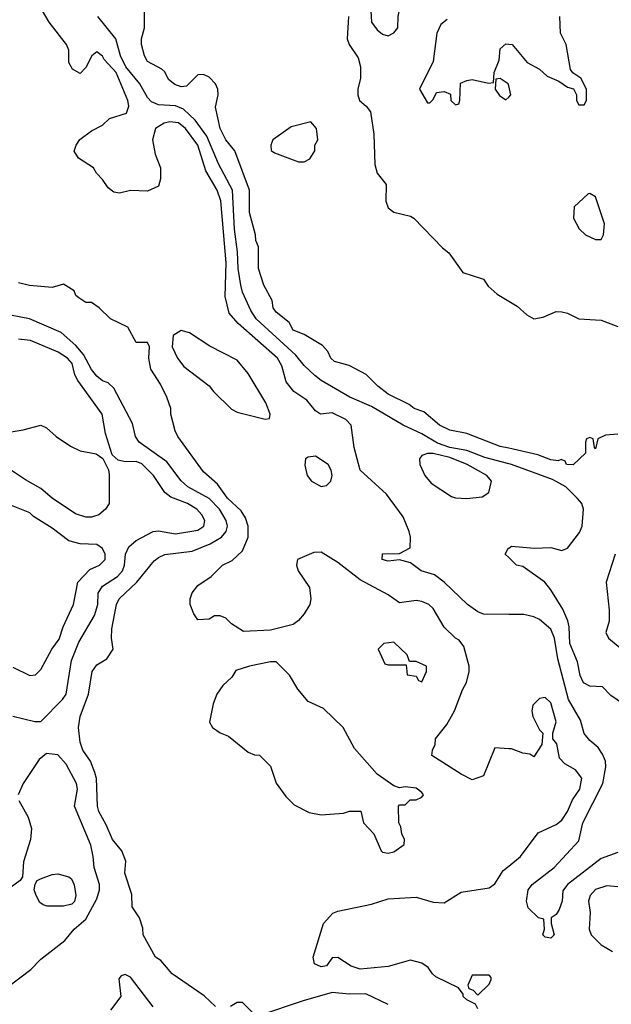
# Model space of a CAD drawing. Header units: inches. Extents: x 2380053 to 2584298, y 380219 to 546618.
# Tile 708 of 788: x 2548254 to 2550366, y 473282 to 476799. Entities that reach past the tile are written whole.
import ezdxf

# ---------------------------------------------------------------- set-up
doc = ezdxf.new("R2010")
doc.units = ezdxf.units.IN
doc.header["$MEASUREMENT"] = 0
doc.layers.add('C5447', color=7, linetype='Continuous')
doc.layers.add('C5457', color=7, linetype='Continuous')

msp = doc.modelspace()

# ---------------------------------------------------------------- linework, layer by layer
at = {"layer": 'C5447', "color": 2}
for points, elevation in [([(2549610, 476969), (2549570, 476965.2), (2549532, 476950), (2549515.3, 476924.7), (2549510, 476906), (2549506, 476850), (2549510.7, 476790), (2549530, 476762.8), (2549550, 476746.8), (2549570, 476741), (2549590, 476751.3), (2549604, 476770), (2549605.2, 476810), (2549629.3, 476930), (2549629.2, 476949.2), (2549623.1, 476963.1)], 10), ([(2549293.6, 476433.6), (2549223.5, 476416.5), (2549158, 476370), (2549151.3, 476350), (2549151.6, 476331.6), (2549163.5, 476323.5), (2549250, 476291.3), (2549270, 476291.3), (2549290, 476302), (2549308, 476330), (2549308, 476350), (2549318, 476370), (2549313.2, 476410)], 6), ([(2548830, 475688.7), (2548802, 475670), (2548798, 475630), (2548818, 475590), (2548839.8, 475559.8), (2548930, 475491.3), (2548946, 475470), (2549010, 475407.7), (2549030, 475396.3), (2549130, 475372), (2549146, 475374), (2549148, 475390), (2549132.3, 475430), (2549070, 475535.3), (2549030, 475582), (2548932.9, 475632.9), (2548860.2, 475680.2)], 18), ([(2549730, 475249.6), (2549710.4, 475249.6), (2549690, 475242), (2549681, 475230), (2549682.8, 475210), (2549700.7, 475170), (2549723.7, 475143.7), (2549796.1, 475096.1), (2549810, 475090.5), (2549850, 475088), (2549905.6, 475094.4), (2549928.7, 475110), (2549939, 475150), (2549922, 475170), (2549852.3, 475210), (2549790, 475234.6)], 14), ([(2549310, 475239), (2549283.6, 475236.4), (2549274, 475230), (2549272, 475208), (2549281, 475170), (2549296, 475150), (2549330, 475130.8), (2549350, 475134.8), (2549365.2, 475150), (2549369.3, 475170), (2549366, 475190), (2549356, 475210)], 18), ([(2549590, 474575.3), (2549554, 474570), (2549534, 474550), (2549558, 474498), (2549570, 474494), (2549634, 474494), (2549638, 474458), (2549670, 474454), (2549678, 474438), (2549690, 474434), (2549706, 474470), (2549706, 474490), (2549670, 474506), (2549646, 474506), (2549638, 474530)], 22), ([(2549170, 474505.2), (2549150, 474505.2), (2549074, 474490), (2549026, 474474), (2549011.3, 474450), (2548979.6, 474420.4), (2548958, 474390), (2548945.4, 474354.6), (2548932, 474290), (2548942, 474270), (2548970, 474251.3), (2548999.8, 474239.8), (2549070, 474182), (2549092.7, 474172.7), (2549110, 474172), (2549150, 474132), (2549170, 474072), (2549204.5, 474024.5), (2549234.4, 473994.4), (2549287.1, 473967.1), (2549330, 473958), (2549410, 473964.7), (2549431.6, 473971.6), (2549471.6, 473971.6), (2549482, 473930), (2549518, 473890), (2549544.7, 473830), (2549550, 473824.7), (2549570, 473821), (2549590, 473826.8), (2549627.3, 473852.7), (2549628, 473870), (2549618, 473890), (2549615.3, 473915.3), (2549608, 473930), (2549606, 473990), (2549610, 473994), (2549630, 473994), (2549648.4, 474011.6), (2549670, 474012), (2549690, 474022), (2549695.3, 474030), (2549690, 474038), (2549670, 474054), (2549630, 474059), (2549610, 474055.3), (2549590, 474062), (2549530, 474104), (2549450, 474195.3), (2549409, 474270), (2549338.4, 474338.4), (2549283.7, 474363.7), (2549247.2, 474407.2), (2549217.2, 474457.2)], 22), ([(2548410, 473632), (2548352.3, 473632.3), (2548337.5, 473637.5), (2548325.8, 473645.8), (2548312.7, 473670), (2548305.2, 473690), (2548309, 473711), (2548316.5, 473723.5), (2548328, 473730), (2548370, 473745.5), (2548390, 473748), (2548430, 473737.3), (2548438.8, 473730), (2548447.9, 473707.9), (2548454, 473670), (2548450, 473648.7), (2548440.7, 473639.3)], 26), ([(2549930, 473386), (2549870, 473386), (2549854, 473350), (2549858, 473338), (2549872.7, 473332.7), (2549890, 473314), (2549930, 473354), (2549938, 473370), (2549938, 473378)], 18)]:
    msp.add_lwpolyline(points, close=True, dxfattribs=dict(at, elevation=elevation))
for points, elevation in [([(2550000, 474674.6), (2549910, 474675.1), (2549890, 474683.7), (2549853.2, 474710), (2549770, 474789.4), (2549735.6, 474815.6), (2549688, 474830), (2549650, 474858), (2549610, 474868.7), (2549570, 474864), (2549548.7, 474870), (2549549, 474891), (2549610, 474892), (2549648, 474912), (2549649.2, 474950), (2549645.2, 474970), (2549623.2, 475023.2), (2549564.1, 475104.1), (2549469.2, 475190), (2549448.7, 475270), (2549438, 475350), (2549418, 475370), (2549370, 475394), (2549328, 475390), (2549310, 475402), (2549279.5, 475439.5), (2549232.7, 475470), (2549205.1, 475505.1), (2549190, 475562), (2549174.5, 475590), (2549033.7, 475713.7), (2549002, 475750), (2548987.3, 475810), (2548990.8, 475930), (2548971.8, 476151.8), (2548958.9, 476190), (2548918.5, 476258.5), (2548889.7, 476350), (2548845.6, 476410), (2548821.2, 476430), (2548790, 476434.3), (2548770, 476429.6), (2548739.1, 476410), (2548728, 476370), (2548738, 476318), (2548756.3, 476270), (2548757.3, 476230), (2548750, 476204), (2548710, 476186.6), (2548650, 476189), (2548610, 476179), (2548590, 476182), (2548570, 476198), (2548550, 476228), (2548528, 476250), (2548518, 476270), (2548464, 476304), (2548449, 476329), (2548455.3, 476350), (2548469.3, 476370.7), (2548510, 476402), (2548550, 476422), (2548574.6, 476445.4), (2548634.9, 476465.1), (2548643.6, 476490), (2548640.5, 476510), (2548598.3, 476610), (2548555.9, 476655.9), (2548550, 476668.7), (2548530, 476684), (2548511.3, 476670), (2548490, 476628), (2548470, 476606), (2548442, 476622), (2548430, 476646), (2548429, 476690), (2548421.2, 476710), (2548359.3, 476790), (2548336, 476830)], 14), ([(2550000, 475267.6), (2549970, 475274.5), (2549850, 475320.5), (2549790, 475332), (2549753.2, 475350), (2549697.6, 475397.6), (2549662, 475410), (2549644.1, 475424.1), (2549570, 475460.9), (2549533.2, 475490), (2549491.7, 475531.7), (2549430, 475562.9), (2549378, 475578), (2549365.2, 475590), (2549353.8, 475613.8), (2549335.3, 475635.3), (2549270, 475674), (2549230, 475689.2), (2549216.5, 475716.5), (2549170, 475754), (2549159.3, 475770), (2549156, 475796), (2549126, 475850), (2549107, 475910), (2549106.8, 475986.8), (2549097.2, 476010), (2549096, 476030), (2549074, 476110), (2549074.5, 476190), (2549022.7, 476330), (2548990, 476369.2), (2548969.5, 476410.5), (2548953.6, 476486.4), (2548962.7, 476530), (2548961.2, 476550), (2548953.2, 476570), (2548930, 476593.2), (2548910, 476602.7), (2548890, 476601.2), (2548850, 476561.2), (2548830, 476559.3), (2548807.5, 476567.5), (2548784.8, 476584.8), (2548772, 476612), (2548762, 476622), (2548710, 476649.3), (2548699.3, 476670), (2548689, 476710), (2548689.2, 476730), (2548699.3, 476770), (2548699.3, 476830)], 6), ([(2550000, 475212.4), (2549915.2, 475235.2), (2549850, 475259.7), (2549790, 475270.8), (2549745.8, 475285.8), (2549690, 475318.9), (2549622.7, 475350), (2549510, 475417.4), (2549432.3, 475450), (2549330, 475509.6), (2549307.3, 475527.3), (2549270, 475562.9), (2549240, 475600), (2549098.7, 475730), (2549079.5, 475759.5), (2549050, 475825.2), (2549043.5, 475850), (2549033.5, 475910), (2549031.2, 475970), (2549020.9, 476050), (2549013.7, 476190), (2548964.2, 476284.2), (2548922.5, 476382.5), (2548880, 476440), (2548839.3, 476479.3), (2548810, 476491.3), (2548750, 476494), (2548724.9, 476504.9), (2548710, 476521.2), (2548682.9, 476570), (2548632.6, 476630), (2548614.5, 476670), (2548597.4, 476730), (2548532.7, 476810)], 10), ([(2549428.4, 476810), (2549423, 476730), (2549430.5, 476710.5), (2549462, 476662), (2549471.3, 476630), (2549471.3, 476590), (2549461, 476550), (2549461, 476530), (2549466.8, 476510), (2549491, 476490), (2549506, 476470), (2549518, 476390), (2549521.6, 476281.6), (2549530.5, 476250.5), (2549562.8, 476210), (2549561.6, 476150), (2549570, 476126.8), (2549590, 476110.6), (2549650, 476097.3), (2549661, 476090), (2549763.5, 475983.5), (2549786.4, 475966.4), (2549836, 475896), (2549910, 475871.3), (2549927.1, 475847.1), (2549958.5, 475818.5), (2550000, 475793.2)], 6), ([(2549780.4, 476799.6), (2549758, 476782), (2549743, 476750), (2549730.7, 476649.3), (2549682, 476550), (2549710, 476502), (2549718, 476502), (2549730, 476514), (2549742, 476538), (2549770, 476542), (2549792.7, 476532.7), (2549794, 476510), (2549810, 476494), (2549822, 476498), (2549826, 476510), (2549828.4, 476571.6), (2549850, 476582), (2549870, 476584.7), (2549928, 476572), (2549946, 476574), (2549948.7, 476610), (2549965.6, 476654.4), (2549970, 476694), (2549990, 476712), (2550000, 476711.1)], 10), ([(2550000, 476562), (2549998, 476570), (2549970, 476588), (2549954, 476586), (2549952, 476550), (2549967.3, 476527.3), (2549990, 476512), (2550000, 476522)], 10), ([(2550000, 474194.7), (2549950, 474198), (2549910, 474098), (2549870, 474084), (2549830, 474104), (2549726, 474170), (2549728, 474190), (2549738, 474210), (2549739, 474230), (2549779.3, 474280.7), (2549806.6, 474330), (2549834.8, 474405.2), (2549849.3, 474430.7), (2549859, 474470), (2549859, 474490), (2549840.2, 474560.2), (2549822.7, 474582.7), (2549809.5, 474589.5), (2549770, 474629), (2549730, 474695.3), (2549715.3, 474710), (2549690, 474720.9), (2549670, 474723.7), (2549610, 474716), (2549570, 474743.7), (2549470, 474798.4), (2549390, 474859.5), (2549330, 474897.2), (2549304.5, 474895.5), (2549246, 474870), (2549242.8, 474850), (2549248, 474830), (2549288.6, 474770), (2549294, 474730), (2549290.4, 474710), (2549270, 474676), (2549250, 474652.3), (2549230, 474638.4), (2549150, 474617.6), (2549053.2, 474613.2), (2549010, 474641.2), (2548990, 474661.2), (2548970, 474669.2), (2548950, 474669), (2548930, 474657.2), (2548890, 474655.3), (2548876, 474676), (2548862.7, 474710), (2548862.7, 474730), (2548870, 474752), (2548890, 474778), (2548938, 474810), (2548978, 474850), (2549012.5, 474867.5), (2549050, 474901), (2549069.6, 474950), (2549069.6, 474990), (2549059.7, 475019.7), (2549044.2, 475044.2), (2548996.2, 475090), (2548959.7, 475139.7), (2548910, 475184), (2548819, 475310), (2548809, 475330), (2548794, 475390), (2548794, 475410), (2548779, 475450), (2548756.5, 475496.5), (2548722, 475550), (2548715.3, 475590), (2548718, 475630), (2548710, 475646), (2548670, 475646), (2548640.4, 475700.4), (2548578, 475730), (2548538, 475770), (2548510, 475788), (2548490, 475788.7), (2548465.2, 475805.2), (2548454, 475814), (2548448, 475830), (2548410, 475854), (2548370, 475842), (2548289.1, 475849.1), (2548250, 475859)], 18), ([(2548953.6, 473273.6), (2548912.5, 473312.5), (2548799, 473390), (2548758, 473438), (2548739, 473450), (2548695.3, 473530), (2548693.6, 473553.6), (2548682, 473590), (2548655.3, 473630), (2548654, 473674), (2548629.5, 473749.5), (2548632.5, 473792.5), (2548619, 473830), (2548585.2, 473870), (2548563.3, 473923.3), (2548536.2, 473970), (2548531.8, 473990), (2548527.9, 474087.9), (2548522.4, 474110), (2548507.3, 474150), (2548479.6, 474190), (2548470, 474218), (2548463.6, 474270), (2548469.6, 474310), (2548499.5, 474390), (2548512.7, 474470), (2548530, 474494.8), (2548564.7, 474515.3), (2548588, 474550), (2548582, 474590), (2548582.7, 474622.7), (2548599.7, 474710), (2548609.6, 474730), (2548672, 474790), (2548734.2, 474865.8), (2548750, 474877.3), (2548772.1, 474887.9), (2548870, 474900.3), (2548934.1, 474925.9), (2548974, 474950), (2548991.8, 474970), (2548995.6, 474990), (2548991.4, 475010), (2548968, 475050), (2548930, 475087.8), (2548854.5, 475130), (2548831, 475151), (2548779.5, 475219.5), (2548680.7, 475290), (2548667.6, 475310), (2548656.6, 475356.6), (2548590, 475482), (2548570, 475502), (2548550, 475509.2), (2548530, 475525.2), (2548510, 475549.2), (2548482.2, 475602.3), (2548454.3, 475634.3), (2548401.6, 475681.6), (2548288.7, 475730), (2548190, 475749.6)], 22), ([(2548230, 474311), (2548308.4, 474291.6), (2548330, 474291.3), (2548406.6, 474370), (2548419.6, 474390), (2548438.9, 474510), (2548465.2, 474574.8), (2548520.7, 474670), (2548533, 474710), (2548533.6, 474750), (2548550, 474774.9), (2548603.7, 474810), (2548620.7, 474830), (2548627.8, 474850), (2548631.8, 474890), (2548644.2, 474915.8), (2548670, 474938), (2548730, 474970.5), (2548750, 474972.7), (2548810, 474961.6), (2548890, 474975.5), (2548912, 474990), (2548914.5, 475010), (2548904.5, 475030), (2548886.6, 475050), (2548853.2, 475070), (2548793.5, 475093.5), (2548772, 475110), (2548732, 475170), (2548690, 475212), (2548670, 475220.9), (2548630, 475219), (2548605.2, 475225.2), (2548584, 475244), (2548560.5, 475320.5), (2548548.1, 475390), (2548462, 475510), (2548451.2, 475530), (2548441.2, 475570), (2548425.1, 475590), (2548390.8, 475610.8), (2548292.3, 475652.3), (2548250, 475656.9)], 26), ([(2548150, 475314), (2548266.8, 475333.2), (2548330, 475350.8), (2548350, 475341), (2548384.7, 475310), (2548434.9, 475274.9), (2548470, 475259.1), (2548527.5, 475247.5), (2548551.2, 475231.1), (2548570.9, 475190.9), (2548573.7, 475173.7), (2548573, 475070), (2548560.7, 475050), (2548536, 475030), (2548510, 475022), (2548490, 475022), (2548453.1, 475033.1), (2548369.8, 475089.8), (2548330, 475124.2), (2548274.5, 475154.5), (2548210, 475198)], 26), ([(2548230, 474486), (2548290, 474456), (2548310, 474458), (2548330, 474478), (2548369.3, 474550), (2548394.5, 474585.5), (2548409.7, 474630.3), (2548446.6, 474710), (2548462, 474790), (2548504.8, 474835.2), (2548539, 474850), (2548559.5, 474870), (2548559.6, 474890), (2548550, 474909.2), (2548530, 474923.7), (2548470, 474926.6), (2548430, 474937), (2548370, 474982.7), (2548303.6, 475023.6), (2548290, 475037.2), (2548194.8, 475074.8)], 30), ([(2550000, 474878), (2549988, 474890), (2549998, 474910), (2550000, 474911.3)], 10), ([(2548210, 473342.8), (2548294.2, 473405.8), (2548330, 473442.8), (2548415.3, 473510), (2548448.7, 473550), (2548490, 473586), (2548530, 473658), (2548538.4, 473690), (2548538.4, 473710), (2548519.5, 473770), (2548516.9, 473810), (2548508, 473850), (2548449.7, 473989.7), (2548460.5, 474050), (2548456.9, 474070), (2548419.4, 474139.4), (2548390, 474173.2), (2548350, 474177.2), (2548324.1, 474155.9), (2548266, 474070), (2548248.2, 474030)], 26), ([(2548250.5, 474010), (2548283.8, 473950), (2548296.4, 473910), (2548292.4, 473870), (2548267.2, 473790), (2548263.5, 473736.5), (2548255.9, 473724.1), (2548198, 473682)], 26), ([(2549890, 473266), (2549882, 473282), (2549850, 473298), (2549838, 473310), (2549838, 473318), (2549820.4, 473340.4), (2549740.2, 473380.2), (2549728, 473390), (2549712.9, 473412.9), (2549690, 473428.7), (2549650, 473439), (2549570, 473417.2), (2549470, 473407.6), (2549438, 473418), (2549390, 473449), (2549370, 473448), (2549350, 473419), (2549330, 473415.3), (2549306.3, 473426.3), (2549302, 473450), (2549339, 473570), (2549372.5, 473607.5), (2549390, 473614.8), (2549510, 473638.8), (2549570, 473658.8), (2549670, 473664), (2549730, 473646), (2549770, 473644.7), (2549830, 473682.8), (2549930, 473698), (2549950, 473712), (2549980.5, 473759.5), (2550000, 473775.3)], 18), ([(2548730, 473272.7), (2548650, 473379), (2548630, 473388.7), (2548616.9, 473383.1), (2548607.7, 473372.3), (2548614.8, 473310), (2548578.7, 473261.3)], 26), ([(2549570, 473280.9), (2549490, 473319.3), (2549430, 473317.6), (2549370, 473323.5), (2549265.7, 473294.3), (2549110, 473241.2)], 22), ([(2549089.4, 473249.4), (2549050, 473288.7), (2549030, 473288.7), (2549006.4, 473273.6)], 22)]:
    msp.add_lwpolyline(points, dxfattribs=dict(at, elevation=elevation))
at = {"layer": 'C5457', "color": 2}
for points, elevation in [([(2550000, 476711.1), (2550012, 476710), (2550065.4, 476645.4), (2550110, 476622), (2550136.9, 476596.9), (2550179.6, 476579.6), (2550210, 476558), (2550231.3, 476551.3), (2550242, 476530), (2550242, 476510), (2550250, 476494), (2550270, 476494), (2550278, 476510), (2550278, 476550), (2550258, 476590), (2550228.7, 476608.7), (2550221.2, 476621.2), (2550205.2, 476710), (2550185.1, 476750), (2550182.9, 476810)], 10), ([(2550000, 476522), (2550008, 476530), (2550000, 476562)], 10), ([(2550000, 475793.2), (2550030, 475774.8), (2550064.9, 475744.9), (2550090, 475730.5), (2550123.6, 475736.4), (2550170, 475756.3), (2550190, 475755.5), (2550210, 475750.4), (2550250, 475730.6), (2550330, 475724.9), (2550390, 475702.8)], 6), ([(2550390, 475318), (2550345.4, 475314.6), (2550318, 475302), (2550310, 475266), (2550306, 475270), (2550302, 475302), (2550290, 475306), (2550278, 475302), (2550274, 475290), (2550274, 475250), (2550230, 475208.7), (2550206, 475210), (2550202, 475222), (2550187.3, 475227.3), (2550176.9, 475223.1), (2550150, 475226.6), (2550103.9, 475243.9), (2550000, 475267.6)], 6), ([(2550000, 474911.3), (2550010, 474918), (2550090.7, 474910.7), (2550150, 474913.4), (2550190, 474903), (2550210, 474910.7), (2550253.1, 474966.9), (2550262.7, 474990), (2550266.6, 475050), (2550260.9, 475070), (2550245.1, 475090), (2550203.6, 475130), (2550156.4, 475156.4), (2550010, 475209.8), (2550000, 475212.4)], 10), ([(2550410, 474353.2), (2550365.1, 474385.1), (2550335.3, 474415.3), (2550290, 474418), (2550267, 474430), (2550255.6, 474455.6), (2550245.2, 474505.2), (2550218.9, 474570), (2550216.3, 474630), (2550211, 474651), (2550193.4, 474693.4), (2550150, 474762.7), (2550129.3, 474790), (2550050, 474845.2), (2550028, 474850), (2550000, 474878)], 10), ([(2550380.4, 474890), (2550348.2, 474790), (2550359.1, 474690), (2550359.1, 474650), (2550346.8, 474610), (2550356, 474590), (2550404, 474550)], 10), ([(2550390, 473823.7), (2550330, 473802), (2550210.4, 473709.6), (2550193.2, 473686.8), (2550190.4, 473650), (2550179.9, 473620.1), (2550170, 473602), (2550152, 473590), (2550151.3, 473570), (2550162, 473530), (2550150, 473518), (2550130, 473522), (2550122, 473530), (2550128, 473550), (2550126, 473586), (2550106, 473590), (2550070, 473626), (2550064, 473650), (2550069.3, 473690), (2550084, 473710), (2550162, 473770), (2550250, 473866), (2550265.1, 473930), (2550335.8, 474070), (2550346.6, 474130), (2550345.2, 474150), (2550334.8, 474174.8), (2550319.3, 474199.3), (2550290, 474224), (2550270, 474249), (2550256.6, 474296.6), (2550213.3, 474370), (2550175.4, 474515.4), (2550163, 474590), (2550150, 474621.2), (2550110, 474656), (2550090, 474666), (2550054.2, 474674.2), (2550000, 474674.6)], 14), ([(2550000, 473775.3), (2550042.7, 473810), (2550105.6, 473894.4), (2550170, 473923.8), (2550190, 473939.1), (2550209.6, 473970), (2550227.9, 474012.1), (2550253.6, 474050), (2550260.9, 474090), (2550239.1, 474119.1), (2550200.1, 474140.1), (2550181.2, 474161.2), (2550172.1, 474212.1), (2550158, 474230), (2550158, 474250), (2550169.2, 474290.8), (2550150, 474359), (2550130, 474377.2), (2550123.5, 474376.5), (2550110, 474374), (2550086, 474350), (2550082.8, 474330), (2550086.8, 474310), (2550110, 474262), (2550122, 474250), (2550118, 474210), (2550090, 474166), (2550075.3, 474175.3), (2550050, 474179), (2550010, 474194), (2550000, 474194.7)], 18), ([(2550390, 473701.2), (2550350, 473705.2), (2550310, 473692.3), (2550290.8, 473670), (2550284.9, 473650), (2550290.7, 473609.3), (2550286.8, 473550), (2550294.8, 473530), (2550330, 473494), (2550370.5, 473470.5)], 18)]:
    msp.add_lwpolyline(points, dxfattribs=dict(at, elevation=elevation))
at = {"layer": 'C5457', "color": 2, "elevation": 10}
msp.add_lwpolyline([(2550290, 476178), (2550283.6, 476176.4), (2550234, 476130), (2550232, 476090), (2550251.6, 476051.6), (2550274, 476030), (2550310, 476014), (2550330, 476014), (2550338, 476030), (2550342, 476070), (2550310, 476166)], close=True, dxfattribs=at)

doc.saveas('drawing.dxf')
